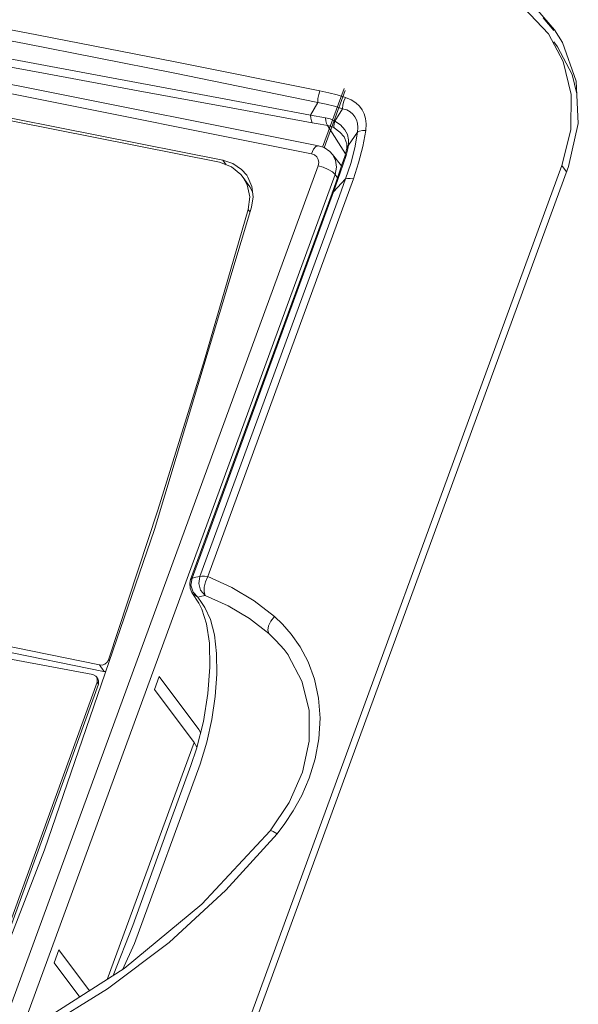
# Model space of a CAD drawing. Header units: millimetres. Extents: x -473 to 23648, y -382 to 1866.
# Tile 546 of 607: x 17531 to 17569, y 1405 to 1471. Entities that reach past the tile are written whole.
import ezdxf

# ---------------------------------------------------------------- set-up
doc = ezdxf.new("R2010")
doc.units = ezdxf.units.MM
doc.header["$LTSCALE"] = 80
doc.layers.get('0').update_dxf_attribs({"linetype": 'CONTINUOUS'})

msp = doc.modelspace()

# ---------------------------------------------------------------- linework, layer by layer
at = {"color": 0, "linetype": 'Continuous', "lineweight": 0}
for p, q in [((17567.518, 1470.674), (17566.795, 1471.515)), ((17568.098, 1469.858), (17567.565, 1470.715)), ((17567.528, 1469.9), (17567.773, 1469.55)), ((17569.038, 1467.242), (17568.098, 1469.858)), ((17551.85, 1462.759), (17553.31, 1466.743)), ((17551.962, 1462.718), (17553.389, 1466.613)), ((17551.028, 1464.937), (17551.514, 1465.8)), ((17553.401, 1466.136), (17552.838, 1466.303)), ((17552.672, 1464.52), (17553.188, 1465.366)), ((17551.028, 1464.937), (17552.035, 1464.761)), ((17552.177, 1464.242), (17553.399, 1462.308)), ((17553.593, 1462.899), (17554.21, 1463.768)), ((17553.332, 1463.415), (17553.335, 1463.41)), ((17553.611, 1463.263), (17553.593, 1462.899)), ((17551.952, 1462.734), (17551.566, 1462.863)), ((17552.337, 1462.475), (17551.952, 1462.734)), ((17552.523, 1462.275), (17552.337, 1462.475)), ((17553.448, 1462.485), (17553.35, 1462.133)), ((17553.533, 1462.558), (17553.436, 1462.201)), ((17553.488, 1462.696), (17553.448, 1462.485)), ((17553.489, 1462.697), (17553.488, 1462.696)), ((17553.49, 1462.984), (17553.489, 1462.697)), ((17553.593, 1462.899), (17553.533, 1462.558)), ((17545.092, 1461.879), (17545.309, 1461.571)), ((17553.135, 1461.487), (17552.522, 1462.275)), ((17553.35, 1462.133), (17553.184, 1461.628)), ((17517.278, 1367.97), (17551.547, 1461.502)), ((17532.021, 1363.146), (17568.068, 1461.531)), ((17568.515, 1461.447), (17532.468, 1363.062)), ((17546.352, 1461.255), (17546.703, 1460.857)), ((17553.184, 1461.628), (17552.765, 1460.415)), ((17553.403, 1460.614), (17553.756, 1461.666)), ((17568.068, 1461.531), (17568.382, 1461.084)), ((17518.428, 1367.384), (17552.697, 1460.915)), ((17544.06, 1433.672), (17553.932, 1460.619)), ((17546.919, 1460.077), (17546.47, 1460.715)), ((17546.738, 1460.217), (17546.47, 1460.715)), ((17546.703, 1460.857), (17546.788, 1460.727)), ((17546.788, 1460.727), (17547.056, 1460.096)), ((17552.765, 1460.415), (17552.49, 1459.654)), ((17552.591, 1459.744), (17553.403, 1460.614)), ((17552.862, 1460.695), (17552.697, 1460.915)), ((17552.985, 1459.472), (17553.403, 1460.614)), ((17552.591, 1459.744), (17542.998, 1433.559)), ((17546.906, 1459.4), (17546.738, 1460.217)), ((17546.918, 1460.077), (17547.099, 1459.74)), ((17552.49, 1459.653), (17542.896, 1433.468)), ((17543.531, 1433.667), (17552.985, 1459.472)), ((17546.802, 1458.544), (17546.906, 1459.4)), ((17547.035, 1458.687), (17540.456, 1436.85)), ((17546.935, 1458.355), (17546.802, 1458.544)), ((17540.456, 1436.85), (17532.992, 1415.159)), ((17543.267, 1433.618), (17543.531, 1433.667)), ((17542.896, 1433.467), (17542.897, 1433.469)), ((17542.998, 1433.559), (17542.926, 1433.081)), ((17542.926, 1433.081), (17543.073, 1432.614)), ((17542.998, 1433.559), (17543.267, 1433.618)), ((17542.996, 1432.58), (17542.864, 1432.887)), ((17543.055, 1432.501), (17542.996, 1432.58)), ((17542.996, 1432.58), (17543.453, 1431.876)), ((17543.403, 1432.269), (17543.055, 1432.501)), ((17543.073, 1432.614), (17543.403, 1432.269)), ((17543.403, 1432.269), (17543.652, 1432.336)), ((17543.652, 1432.336), (17543.895, 1432.392)), ((17543.631, 1431.918), (17543.403, 1432.269)), ((17543.453, 1431.876), (17543.672, 1431.457)), ((17543.86, 1431.567), (17543.631, 1431.918)), ((17536.722, 1427.678), (17529.692, 1429.11)), ((17536.998, 1427.243), (17529.905, 1428.689)), ((17549.514, 1428.348), (17549.506, 1428.36)), ((17536.272, 1427.026), (17529.536, 1428.284)), ((17537.018, 1427.257), (17536.722, 1427.678)), ((17537.248, 1427.871), (17537.342, 1428.036)), ((17537.397, 1427.958), (17537.342, 1428.036)), ((17537.15, 1427.242), (17536.998, 1427.243)), ((17536.577, 1426.739), (17536.518, 1426.872)), ((17536.612, 1426.74), (17536.519, 1426.872)), ((17536.56, 1426.511), (17536.577, 1426.739)), ((17536.56, 1426.511), (17536.653, 1426.379)), ((17536.67, 1426.607), (17536.611, 1426.74)), ((17536.653, 1426.379), (17536.67, 1426.607)), ((17540.77, 1426.906), (17540.447, 1426.023)), ((17543.458, 1423.312), (17540.77, 1426.906)), ((17543.135, 1422.429), (17540.447, 1426.023)), ((17544.078, 1425.737), (17543.768, 1423.852)), ((17543.768, 1423.852), (17543.297, 1421.996)), ((17543.458, 1423.312), (17543.58, 1423.111)), ((17543.135, 1422.429), (17537.249, 1406.365)), ((17543.135, 1422.429), (17543.326, 1422.113)), ((17543.297, 1421.996), (17542.921, 1420.866)), ((17539.095, 1408.8), (17543.551, 1420.962)), ((17541.541, 1417.1), (17542.921, 1420.866)), ((17538.977, 1410.032), (17541.541, 1417.1)), ((17545.294, 1412.412), (17548.758, 1416.248)), ((17532.992, 1415.159), (17524.653, 1393.648)), ((17533.981, 1408.376), (17533.658, 1407.493)), ((17536.055, 1405.602), (17533.981, 1408.376)), ((17538.278, 1407.023), (17539.095, 1408.8)), ((17535.39, 1405.177), (17533.658, 1407.493))]:
    msp.add_line(p, q, dxfattribs=at)
for points in [[(17561.214, 1474.124), (17563.505, 1473.412), (17565.487, 1472.206), (17567.155, 1470.431)], [(17567.565, 1470.715), (17566.424, 1472.043), (17564.131, 1473.649)], [(17551.663, 1466.585), (17541.862, 1468.554), (17531.789, 1470.516), (17521.427, 1472.478)], [(17551.514, 1465.8), (17541.717, 1467.806), (17531.648, 1469.787), (17521.289, 1471.755)], [(17544.86, 1461.737), (17528.089, 1465.056), (17511.461, 1468.161), (17494.992, 1471.049)], [(17551.566, 1462.863), (17531.221, 1466.922), (17510.628, 1470.768)], [(17521.257, 1470.505), (17527.018, 1469.429), (17533.077, 1468.296), (17539.23, 1467.145), (17545.281, 1466.013), (17551.028, 1464.937)], [(17567.155, 1470.431), (17568.145, 1468.57), (17568.688, 1466.324), (17568.662, 1463.937), (17568.068, 1461.531)], [(17551.099, 1462.315), (17530.567, 1466.411), (17510.256, 1470.204)], [(17521.369, 1469.921), (17527.132, 1468.847), (17533.191, 1467.721), (17539.346, 1466.583), (17545.398, 1465.469), (17551.147, 1464.419)], [(17567.773, 1469.551), (17568.763, 1467.69), (17569.081, 1466.374)], [(17545.092, 1461.879), (17528.208, 1465.222), (17511.472, 1468.347)], [(17568.515, 1461.447), (17569.18, 1464.373), (17569.038, 1467.242)], [(17551.514, 1465.8), (17551.532, 1466.062), (17551.583, 1466.331), (17551.663, 1466.585)], [(17552.838, 1466.303), (17552.261, 1466.452), (17551.663, 1466.585)], [(17553.188, 1465.366), (17552.646, 1465.533), (17552.09, 1465.678), (17551.514, 1465.8)], [(17553.188, 1465.366), (17553.224, 1465.624), (17553.297, 1465.887), (17553.401, 1466.136)], [(17554.783, 1463.902), (17554.809, 1464.333), (17554.759, 1464.703), (17554.661, 1465.016), (17554.523, 1465.286), (17554.342, 1465.531), (17554.105, 1465.759), (17553.795, 1465.968), (17553.401, 1466.136)], [(17554.21, 1463.768), (17554.244, 1464.094), (17554.215, 1464.378), (17554.144, 1464.615), (17554.041, 1464.814), (17553.903, 1464.99), (17553.721, 1465.149), (17553.483, 1465.281), (17553.188, 1465.366)], [(17551.028, 1464.937), (17551.044, 1464.73), (17551.085, 1464.554), (17551.147, 1464.419)], [(17551.147, 1464.419), (17551.675, 1464.326), (17552.177, 1464.242)], [(17552.035, 1464.761), (17552.058, 1464.554), (17552.106, 1464.377), (17552.177, 1464.241)], [(17552.035, 1464.761), (17552.358, 1464.673), (17552.672, 1464.52)], [(17552.672, 1464.52), (17552.626, 1464.34), (17552.609, 1464.189), (17552.623, 1464.077)], [(17552.672, 1464.52), (17553.072, 1464.269), (17553.366, 1463.947), (17553.536, 1463.61), (17553.611, 1463.263)], [(17552.177, 1464.242), (17552.402, 1464.183), (17552.623, 1464.077)], [(17552.623, 1464.077), (17553.021, 1463.788), (17553.3, 1463.464), (17553.332, 1463.415)], [(17553.756, 1461.666), (17554.024, 1462.715), (17554.21, 1463.768)], [(17553.932, 1460.619), (17554.292, 1461.709), (17554.574, 1462.801), (17554.783, 1463.902)], [(17554.21, 1463.768), (17554.356, 1463.839), (17554.551, 1463.885), (17554.783, 1463.902)], [(17553.332, 1463.415), (17553.364, 1463.359), (17553.49, 1462.984)], [(17551.099, 1462.315), (17551.24, 1462.616), (17551.4, 1462.809), (17551.566, 1462.863)], [(17553.593, 1462.898), (17553.51, 1462.772), (17553.489, 1462.697)], [(17546.47, 1460.715), (17546.315, 1460.914), (17545.667, 1461.439), (17544.86, 1461.737)], [(17545.092, 1461.879), (17545.775, 1461.647), (17546.352, 1461.255)], [(17551.559, 1461.923), (17551.46, 1462.103), (17551.301, 1462.238), (17551.099, 1462.315)], [(17551.547, 1461.502), (17551.589, 1461.716), (17551.559, 1461.923)], [(17552.697, 1460.915), (17552.795, 1461.41), (17552.728, 1461.887), (17552.523, 1462.274)], [(17553.436, 1462.201), (17553.044, 1461.014), (17552.591, 1459.744)], [(17553.436, 1462.201), (17553.363, 1462.156), (17553.35, 1462.133)], [(17551.547, 1461.502), (17551.897, 1461.403), (17552.235, 1461.258), (17552.514, 1461.088), (17552.697, 1460.915)], [(17553.403, 1460.614), (17553.539, 1460.645), (17553.719, 1460.647), (17553.932, 1460.619)], [(17547.056, 1460.096), (17547.14, 1459.402), (17547.035, 1458.687)], [(17552.591, 1459.744), (17552.506, 1459.683), (17552.49, 1459.654)], [(17537.342, 1428.036), (17540.688, 1438.175), (17543.842, 1448.346), (17546.802, 1458.544)], [(17543.895, 1432.392), (17543.583, 1432.739), (17543.452, 1433.2), (17543.531, 1433.667)], [(17543.531, 1433.667), (17543.667, 1433.698), (17543.847, 1433.7), (17544.06, 1433.672)], [(17544.06, 1433.672), (17543.902, 1433.317), (17543.815, 1432.949), (17543.813, 1432.625), (17543.895, 1432.392)], [(17548.591, 1430.956), (17547.21, 1432.025), (17545.696, 1432.933), (17544.06, 1433.672)], [(17542.864, 1432.887), (17542.841, 1433.226), (17542.897, 1433.469)], [(17542.897, 1433.469), (17542.913, 1433.498), (17542.998, 1433.559)], [(17548.196, 1429.814), (17546.886, 1430.828), (17545.447, 1431.691), (17543.895, 1432.392)], [(17543.551, 1420.962), (17543.994, 1422.44), (17544.34, 1423.985), (17544.573, 1425.545), (17544.681, 1427.056), (17544.661, 1428.461), (17544.513, 1429.711), (17544.243, 1430.76), (17543.86, 1431.567)], [(17543.672, 1431.457), (17543.979, 1430.476), (17544.173, 1429.147), (17544.212, 1427.537), (17544.078, 1425.737)], [(17548.196, 1429.814), (17548.131, 1430.036), (17548.184, 1430.331), (17548.345, 1430.654), (17548.591, 1430.956)], [(17548.758, 1416.248), (17549.286, 1416.934), (17549.864, 1417.802), (17550.436, 1418.839), (17550.947, 1420.02), (17551.35, 1421.315), (17551.603, 1422.68), (17551.682, 1424.068), (17551.575, 1425.431), (17551.293, 1426.72), (17550.86, 1427.891), (17550.319, 1428.913), (17549.722, 1429.768), (17549.126, 1430.448), (17548.591, 1430.956)], [(17549.506, 1428.36), (17549.236, 1428.721), (17548.688, 1429.346), (17548.196, 1429.814)], [(17548.293, 1416.441), (17549.591, 1418.351), (17550.485, 1420.406), (17550.938, 1422.52), (17550.927, 1424.607), (17550.447, 1426.58), (17549.514, 1428.348)], [(17536.722, 1427.678), (17536.91, 1427.676), (17537.095, 1427.744), (17537.248, 1427.871)], [(17536.518, 1426.872), (17536.471, 1426.927), (17536.272, 1427.026)], [(17522.867, 1390.447), (17530.014, 1408.419), (17536.56, 1426.511)], [(17522.959, 1390.315), (17530.106, 1408.287), (17536.653, 1426.379)], [(17532.644, 1403.422), (17538.41, 1407.107), (17543.665, 1411.479), (17548.293, 1416.441)], [(17548.293, 1416.441), (17548.341, 1416.454), (17548.507, 1416.396), (17548.758, 1416.248)], [(17532.819, 1402.987), (17537.26, 1405.728), (17541.443, 1408.886), (17545.294, 1412.412)], [(17538.977, 1410.032), (17537.652, 1406.631), (17537.647, 1406.619)]]:
    msp.add_lwpolyline(points, dxfattribs=at)

doc.saveas('drawing.dxf')
